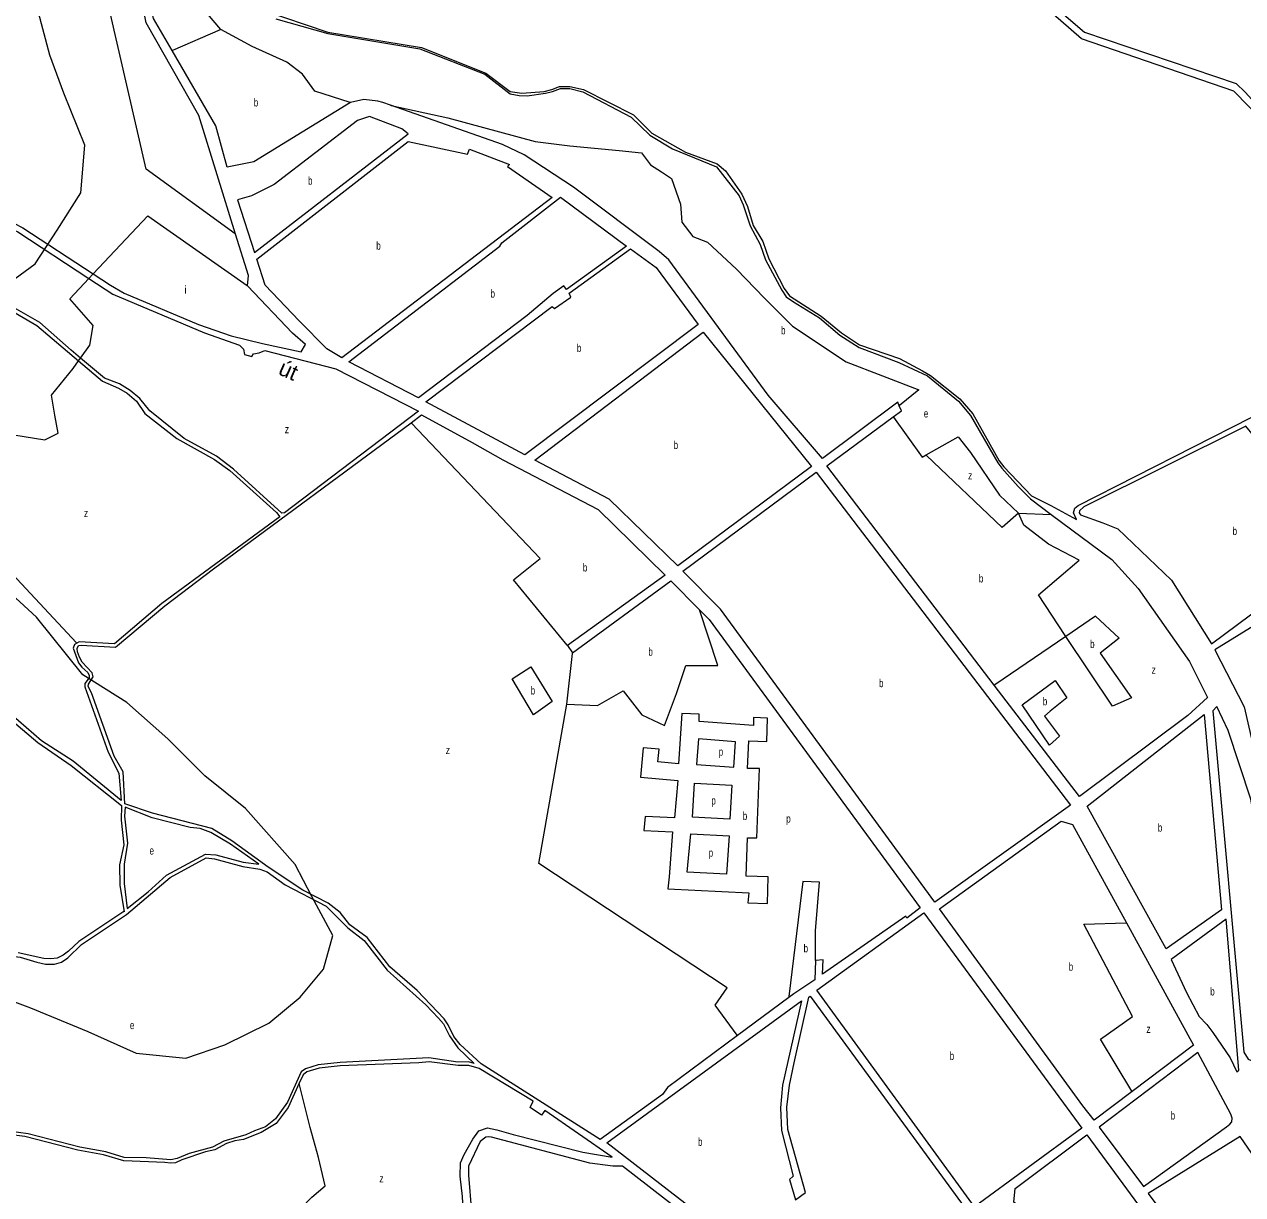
# Model space of a CAD drawing. Extents: x 639657 to 671642, y 222838 to 252123.
# Drawn here: x 643678 to 645200, y 242621 to 244084 of the extents above; entities that cross this region are included whole.
import ezdxf
from ezdxf.enums import TextEntityAlignment as Align

# ---------------------------------------------------------------- set-up
doc = ezdxf.new("R2010")
doc.units = 0
doc.header["$LTSCALE"] = 4
for name, color, linetype, lineweight in [('1', 7, 'Continuous', 13), ('21', 7, 'Continuous', 13), ('57', 7, 'Continuous', 35)]:
    doc.layers.add(name, color=color, linetype=linetype, lineweight=lineweight)
doc.layers.add('22', color=7, linetype='Continuous')
doc.layers.add('7', color=7, linetype='Continuous')

msp = doc.modelspace()

# ---------------------------------------------------------------- linework, layer by layer
at = {"layer": '1'}
for p, q in [((643958.26, 243770.15), (643942.23, 243821.667)), ((644935.28, 243490.96), (644961.38, 243471.435))]:
    msp.add_line(p, q, dxfattribs=at)
for points in [[(643942.23, 243821.667), (643896.14, 243969.8), (643830.71, 244085.82), (643798.6, 244247.27), (643800.65, 244264.02), (643777.41, 244347.15), (643764.867, 244370.483)], [(643863.014, 244051.143), (643839.77, 244091.35), (643824.36, 244157.45), (643872.3, 244165.08), (643864.29, 244215.65), (643818.29, 244208.66), (643814.6, 244262.85), (643854.41, 244274.4), (643859.356, 244271.809)], [(645225.53, 243963.28), (645189.55, 244000.24), (644998.99, 244065.65), (644915.47, 244139.14)], [(644925.08, 244141.19), (645002.89, 244074.13), (645192.19, 244010), (645203.57, 243998.92), (645232.44, 243967.59), (645382.09, 243752.84), (645386.81, 243734.71), (645379.6, 243674), (645485.605, 243729.523), (645589.33, 243783.851)], [(643949.43, 244110.61), (644057.6, 244074.19), (644174.69, 244054.91), (644254.76, 244022.77), (644285.23, 244000.03), (644300.05, 243997.86), (644327.85, 244000.14), (644337.37, 244002.41), (644347.15, 244006.1), (644359.73, 244006.38), (644377.06, 244002.58), (644439.55, 243970.72), (644462.31, 243947.95), (644504.2, 243924.32), (644543.94, 243909.5), (644554.25, 243900.69), (644574.65, 243871.47), (644581.74, 243856.21), (644589.04, 243832.58), (644601.07, 243812.6), (644608.59, 243790.68), (644627.71, 243753.94), (644634.15, 243744.71), (644673.89, 243719.35), (644699.45, 243698.3), (644721.78, 243683.47), (644771.83, 243666.29), (644800.61, 243651.03), (644810.49, 243645.01), (644847, 243615.79), (644863.33, 243597.1), (644896.19, 243538.23), (644902.2, 243530.92), (644936.57, 243494.61), (644960.62, 243482.58), (644992.84, 243464.96), (644988.97, 243473.34), (644990.91, 243479.35), (644994.98, 243482.58), (645211.02, 243592.6)], [(643992.66, 244090.97), (644057.58, 244072.26), (644172.54, 244053.42), (644253.46, 244021.7), (644285.46, 243997.09), (644296.7, 243994.98), (644306.58, 243994.55), (644329.56, 243997.78), (644338.37, 243999.93), (644348.21, 244003.64), (644359.73, 244003.81), (644376.18, 243999.5), (644436.32, 243967.93), (644459.95, 243945.37), (644488.3, 243928.18), (644543.08, 243905.84), (644571.43, 243869.75), (644576.58, 243858.15), (644584.96, 243832.15), (644597.85, 243808.73), (644604.29, 243789.39), (644624.91, 243751.8), (644630.28, 243743.42), (644639.09, 243736.97), (644671.74, 243716.99), (644697.08, 243695.51), (644721.35, 243679.82), (644770.97, 243661.34), (644806.62, 243644.59), (644845.28, 243613), (644860.53, 243594.95), (644894.47, 243535.87), (644899.41, 243528.99), (644919.82, 243506.21), (644935.28, 243490.96)], [(643062.71, 243975.09), (643049.74, 244018.39), (643065.97, 244049.88), (643088.03, 244040.95), (643320.62, 243933.08), (643353.5, 243923.21), (643537.01, 243873.21), (643612.65, 243850.46), (643670.23, 243824.48), (643758.94, 243766.281)], [(643065.736, 244060.302), (643116.93, 244040.52), (643196.59, 244000.15), (643310.26, 243945), (643344.22, 243933.84), (643466.69, 243900.38), (643599.47, 243862.84), (643619.24, 243855.97), (643653.83, 243841.16), (643676.39, 243829.57), (643764.43, 243772.125)], [(644085.96, 243986.14), (643965, 243912.2), (643931.92, 243905.32), (643917.4, 243957.07), (643863.014, 244051.143)], [(644135.971, 243982.765), (644126.34, 243986.14), (644119.9, 243987.86), (644102.28, 243989.79), (644085.96, 243986.14)], [(644771.372, 243607.267), (644769.47, 243611.5), (644675.41, 243541.45), (644607.53, 243620.3), (644483.36, 243789.39), (644471.55, 243800.13), (644364.58, 243880.26), (644302.71, 243920.64), (644275.86, 243933.74), (644135.971, 243982.765)], [(643758.94, 243766.281), (643789.06, 243746.52), (643903.58, 243698.21), (643947.19, 243682.96), (643952.35, 243677.81), (643953.21, 243671.36), (643962.66, 243668.57), (643964.81, 243672.23), (643971.9, 243673.3), (643978.77, 243676.1), (644067.5, 243653.34), (644170.62, 243600.5), (644003.52, 243473.3), (643999.87, 243473.08), (643939.49, 243528.07), (643918.43, 243544.17), (643878.03, 243566.08), (643835.06, 243600.88), (643822.81, 243616.13), (643810.35, 243626.44), (643797.03, 243634.6), (643778.33, 243641.68), (643748.443, 243666.627)], [(643764.43, 243772.125), (643785.97, 243758.07), (643803.16, 243747.76), (643895.97, 243708.91), (643936.79, 243694.52), (643975.89, 243684.87), (644024.01, 243674.57), (644029.59, 243683.81), (644013.48, 243697.77), (643957.18, 243757.26), (643958.26, 243770.15)], [(643748.443, 243666.627), (643736.65, 243676.47), (643697.54, 243711.27), (643662.73, 243731.24), (643653.227, 243734.704)], [(643654.78, 243730.59), (643693.88, 243707.62), (643746.04, 243663.262)], [(643746.04, 243663.262), (643775.97, 243637.81), (643795.95, 243629.22), (643806.7, 243623), (643818.3, 243612.9), (643829.04, 243597.65), (643868.8, 243566.08), (643915.85, 243540.09), (643935.19, 243526.13), (643993.21, 243473.72), (643997.5, 243468.57), (643849.95, 243360.05), (643790.88, 243309.77), (643746.84, 243312.13), (643743.933, 243310.57)], [(644763.738, 243593.253), (644774.2, 243600.97), (644771.372, 243607.267)], [(644161.565, 243586.053), (644174.71, 243595.78), (644237.87, 243561.41), (644276.32, 243539.5), (644395.12, 243477.42), (644479.12, 243395.36), (644357.14, 243307.48), (644363.16, 243298.24)], [(644890.164, 243258.076), (644680.99, 243532.22), (644763.738, 243593.253)], [(643838.45, 243098.18), (643804.07, 243109.78), (643801.69, 243149.73), (643790.51, 243169.07), (643762.12, 243248.54), (643758.03, 243256.49), (643758.46, 243259.28), (643764.47, 243268.52), (643763.18, 243273.25), (643750.5, 243286.56), (643747.28, 243293.01), (643744.91, 243299.67), (643744.48, 243303.75), (643745.98, 243307.4), (643749.2, 243307.83), (643792.39, 243305.26), (643854.03, 243357.05), (643914.81, 243403.46), (644161.565, 243586.053)], [(644961.38, 243471.435), (645036.98, 243414.88), (645069.78, 243378.92), (645134.04, 243287.45), (645156.7, 243242.69), (645132.15, 243219.97), (644996.57, 243118.62), (644890.164, 243258.076)], [(644363.16, 243298.24), (644486.21, 243388.26), (644521.61, 243352.549)], [(645293.76, 243391.93), (645251.33, 243354.86), (645165.67, 243302.2), (645202.24, 243230.98), (645212.86, 243185.61), (645231.66, 243144.09), (645261.742, 242901.511)], [(644521.61, 243352.549), (644533.91, 243340.14), (644797.55, 242979.85), (644780.8, 242966.96), (644779.51, 242969.11), (644675.6, 242896.72), (644676.45, 242914.55), (644666.79, 242913.9)], [(643743.933, 243310.57), (643740.82, 243308.9), (643739.54, 243304.18), (643745.99, 243285.71), (643750.07, 243280.55), (643757.6, 243273.68), (643759.53, 243270.24), (643759.32, 243267.02), (643753.95, 243260.14), (643753.95, 243256.06), (643783.18, 243174.19), (643796.53, 243147.8), (643799.34, 243113.86), (643739.38, 243163.04), (643699.62, 243188.6), (643632.14, 243246.58)], [(643628.92, 243242.07), (643695.33, 243186.23), (643736.8, 243157.67), (643799.77, 243107.41), (643799.35, 243089.37), (643802.59, 243058.22), (643797.23, 243033.3), (643797.67, 243008.17), (643803.06, 242974.66), (643802.63, 242975.09)], [(644569.213, 242820.055), (644481.74, 242755.15), (644475.73, 242746.56), (644397.8, 242690.28), (644248.9, 242784.58), (644222.89, 242809.07), (644214.94, 242818.95), (644207.84, 242833.35), (644202.9, 242841.08), (644168.94, 242876.31), (644134.99, 242905.74), (644106.61, 242942.68), (644084.91, 242958.58), (644072.87, 242973.83), (644057.83, 242985.43), (644026.46, 243001.75), (643982.84, 243030.53), (643937.71, 243063.4), (643912.57, 243078.65), (643838.45, 243098.18)], [(645062.433, 242750.127), (645014.92, 242714.23), (645000.58, 242732.32), (644821.6, 242978.56), (644973.82, 243087.9)], [(644973.82, 243087.9), (644988.03, 243083.93), (645055.372, 242961.089)], [(643704.7, 242909.34), (643715.87, 242909.34), (643724.89, 242911.71), (643732.62, 242917.08), (643749.8, 242933.84), (643806.07, 242971.44), (643860.61, 243017.42), (643905.71, 243042.13), (643915.81, 243041.05), (643951.26, 243031.39), (643972.53, 243028.17), (643981.77, 243024.52), (644004.12, 243008.62), (644055.25, 242981.78), (644082.55, 242954.71), (644102.96, 242939.03), (644131.77, 242901.87), (644180.12, 242858.27), (644195.81, 242841.94), (644201.83, 242834.64), (644209.35, 242819.81), (644219.89, 242804.56), (644240.52, 242785.01), (644233.43, 242787.16), (644219.9, 242786.73), (644183.81, 242792.32), (644072.97, 242786.3), (644045.48, 242783.5), (644029.8, 242778.56), (644024.22, 242774.69), (644007.06, 242736.67), (643992.25, 242715.83), (643979.58, 242706.16), (643965.84, 242701.01), (643955.1, 242695.85), (643927.61, 242687.9), (643913.22, 242680.6), (643884.44, 242672.65), (643869.19, 242666.2), (643861.24, 242664.7), (643830.74, 242667.06), (643803.24, 242667.48), (643780.04, 242674.57), (643747.59, 242680.58), (643683.13, 242697.11), (643610.3, 242707.41)], [(643802.63, 242975.09), (643746.58, 242937.7), (643733.69, 242925.46)], [(645055.372, 242961.089), (645139.22, 242808.14), (645062.433, 242750.127)], [(643121.93, 242704.51), (643169.19, 242718.06), (643202.71, 242723.01), (643216.23, 242736.54), (643228.68, 242768.98), (643239.41, 242786.16), (643267.1, 242819.68), (643383.07, 242916.58), (643391.87, 242924.53), (643403.68, 242938.93), (643418.51, 242941.72), (643460.62, 242937.65), (643484.68, 242936.58), (643531.74, 242926.92), (643590.18, 242928.87), (643673.33, 242918.14), (643693.74, 242911.7), (643704.7, 242909.34)], [(643702.49, 242916.31), (643670.46, 242923.315)], [(643733.69, 242925.46), (643727.04, 242920.51), (643719.34, 242916.665), (643711.28, 242915.86), (643702.49, 242916.31)], [(644666.79, 242913.9), (644665.94, 242889.84), (644639.53, 242872.23), (644633.539, 242867.785), (644569.213, 242820.055)], [(644412.787, 242667.913), (644328.718, 242726.517), (644324.32, 242720.57), (644310.14, 242730.24), (644314.22, 242737.97), (644246.54, 242779), (644233.86, 242782.65), (644220.54, 242782.65), (644184.24, 242787.16), (644171.35, 242785.87), (644072.98, 242782.21), (644046.56, 242779.42), (644031.09, 242774.69), (644026.58, 242771.04), (644021.749, 242760.474)], [(644021.749, 242760.474), (644007.92, 242730.23), (643993.11, 242710.25), (643974.21, 242699.08), (643952.31, 242690.27), (643941.14, 242688.33), (643931.05, 242685.11), (643916.23, 242677.37), (643904.63, 242674.58), (643875.21, 242664.7), (643867.05, 242661.05), (643860.82, 242660.61), (643853.94, 242661.47), (643802.81, 242663.4), (643777.24, 242671.13), (643745.23, 242676.71), (643678.84, 242693.89), (643619.97, 242701.4)], [(644146.83, 242508.33), (644173.68, 242511.56), (644190.43, 242516.28), (644205.24, 242525.52), (644214.47, 242533.47), (644220.69, 242546.36), (644226.69, 242571.92), (644227.54, 242587.17), (644225.58, 242618.75), (644222.78, 242644.31), (644223.41, 242661.07), (644227.91, 242671.38), (644238.64, 242690.71), (644246.15, 242701.02), (644257.1, 242704.67), (644268.7, 242702.31), (644289.11, 242696.3), (644375.9, 242674.17), (644412.787, 242667.913)], [(644657.16, 242477.16), (644425.74, 242656.98), (644413.5, 242656.77), (644384.71, 242660.63), (644261.84, 242693.07), (644258.18, 242693.5), (644254.75, 242693.07), (644247.88, 242687.49), (644233.08, 242656.98), (644233.08, 242645.38), (644237.19, 242599.84)]]:
    msp.add_lwpolyline(points, dxfattribs=at)
for points in [[(643944.59, 243864.51), (643965.87, 243798.55), (644157.92, 243947.05), (644149.97, 243953.49), (644109.59, 243968.52), (644094.76, 243963.79), (643990.35, 243883.85), (643962.21, 243869.66)], [(644281.87, 243906.24), (644337.94, 243867.36), (644074.8, 243667.09), (644056.33, 243678.26), (644021.52, 243713.27), (643979.19, 243757.74), (643968.66, 243790.6), (644157.92, 243937.38), (644231.82, 243921.71), (644234.61, 243927.72), (644284.67, 243908.61)], [(644348.25, 243867.79), (644430.74, 243806.57), (644355.56, 243752.63), (644352.34, 243756.93), (644339.02, 243747.48), (644306.37, 243720.19), (644170.62, 243617.04), (644083.83, 243662.15), (644272.21, 243806.55), (644275, 243810.64)], [(644467.9, 243779.93), (644520.31, 243708.6), (644303.6, 243545.73), (644179.86, 243612.1), (644337.95, 243731.36), (644340.74, 243728.57), (644361.14, 243742.97), (644359, 243747.91), (644435.46, 243803.13)], [(644526.54, 243699.36), (644661.88, 243531.36), (644494.58, 243406.96), (644409.08, 243490.53), (644316.28, 243539.07)], [(644996.92, 243472.26), (644998.03, 243470.9), (645025.91, 243460.89), (645044.38, 243453.33), (645111.71, 243389.14), (645161.6, 243309.73), (645291.43, 243406.33), (645310.37, 243416.39), (645352.3, 243426.59), (645358.33, 243430.23), (645358.33, 243432.6), (645350.82, 243436.7), (645337.06, 243437.38), (645327.19, 243441.91), (645258.56, 243508.48), (645262.01, 243511.69), (645204.55, 243581.66), (645001.9, 243481.05), (644996.49, 243475.92), (644996.06, 243473.34)], [(644985.29, 243108.08), (644816.01, 242986.72), (644548.29, 243353.03), (644501.03, 243400.3), (644667.46, 243524.27)], [(645214.04, 242787.52), (645221.5, 242833.08), (645238.86, 242886.35), (645220.26, 243061.15), (645210.74, 243115.55), (645182.17, 243201.37), (645168.28, 243231.49), (645163.32, 243225.7), (645202.05, 242799.15), (645207.39, 242790.33)], [(645006.03, 243106.67), (645152.24, 243221.29), (645173.99, 242977.28), (645104.91, 242928.61)], [(643838.02, 243092.17), (643804.5, 243105.48), (643803.65, 243094.1), (643807.31, 243060.59), (643803.03, 243034.16), (643803.04, 243010.1), (643806.92, 242978.96), (643832.91, 242999.8), (643856.1, 243020.64), (643904.85, 243046.64), (643917.74, 243045.78), (643951.69, 243036.55), (643971.24, 243034.18), (643935.78, 243059.1), (643911.28, 243073.7), (643898.18, 243078.64), (643885.72, 243080.14)], [(644802.27, 242973.4), (644999.54, 242704.19), (644865.59, 242605.82), (644668.52, 242876.74)], [(645195.85, 242776.85), (645179.66, 242965.63), (645111.17, 242915.05), (645130.18, 242873.73), (645145.99, 242844.03), (645155.63, 242833.69), (645163.12, 242824), (645184.73, 242792.35), (645193.05, 242774.7)], [(644659.94, 242869.43), (644857.22, 242599.81), (644750.97, 242524.63), (644655.85, 242494.99), (644650.27, 242500.58), (644648.98, 242498.22), (644406.18, 242685.77), (644649.2, 242863.42), (644625.63, 242758.15), (644622.85, 242729.8), (644624.16, 242701.44), (644639.01, 242644.3), (644634.5, 242640.22), (644641.82, 242614.65), (644654.48, 242623.89), (644632.1, 242702.73), (644631.01, 242730.66), (644634.44, 242758.15), (644640, 242785.87), (644658.43, 242867.93)], [(645144.35, 242798.89), (645021.12, 242705.41), (645076.54, 242631.33), (645180.37, 242705.93), (645184.46, 242709.15), (645186.84, 242712.37), (645187.28, 242716.67), (645185.79, 242721.83)], [(644916.04, 242629.01), (645005.62, 242695.98), (645089.9, 242581.2), (645129.52, 242541.55), (645078.47, 242507.9), (645068.15, 242505.12), (645051.39, 242507.31), (645034.87, 242514.87), (645022.22, 242523.71), (644914.4, 242611.77)], [(645197.52, 242693.86), (645082.52, 242622.5), (645105.63, 242591.28), (645153.6, 242545.37), (645343.93, 242351.63), (645394.59, 242392.37), (645344.16, 242469.69), (645308.7, 242529.12), (645262.96, 242598.03)]]:
    msp.add_lwpolyline(points, close=True, dxfattribs=at)
at = {"layer": '21'}
msp.add_line((645016.61, 243344.06), (644979.505, 243318.828), dxfattribs=at)
for points in [[(643923.669, 244077.364), (643899.903, 244105.338), (643883.127, 244152.892), (643876.137, 244206.042), (643863.555, 244246.603), (643859.439, 244271.309), (643859.356, 244271.809)], [(643942.23, 243821.667), (643941.731, 243822.03), (643830.502, 243902.763), (643807.685, 244002.379), (643784.867, 244101.994)], [(643923.669, 244077.364), (643923.169, 244077.148), (643863.514, 244051.359), (643863.014, 244051.143)], [(644085.96, 243986.14), (644085.46, 243986.299), (644041.101, 244000.438), (644025.723, 244021.418), (644006.151, 244036.803), (643962.813, 244056.384), (643923.669, 244077.364)], [(644135.971, 243982.765), (644136.475, 243982.653), (644207.462, 243966.87), (644316.506, 243937.498), (644359.844, 243931.903), (644421.356, 243926.309), (644449.316, 243923.511), (644460.5, 243908.126), (644474.48, 243899.734), (644487.062, 243891.342), (644498.246, 243859.173), (644499.644, 243836.794), (644513.624, 243818.612), (644531.798, 243811.618), (644568.146, 243778.05), (644603.096, 243741.685), (644638.046, 243706.718), (644705.15, 243661.962), (644796.02, 243626.995), (644771.872, 243607.667), (644771.372, 243607.267)], [(643764.43, 243772.125), (643832.576, 243844.655), (643956.68, 243757.611), (643957.18, 243757.26)], [(643748.443, 243666.627), (643759.975, 243682.78), (643764.124, 243707.684), (643735.083, 243740.889), (643758.94, 243766.281), (643764.43, 243772.125)], [(643743.933, 243310.57), (643743.464, 243311.07), (643616.847, 243446.194), (643548.394, 243527.131), (643531.799, 243556.186), (643542.171, 243585.24), (643575.36, 243591.466), (643652.11, 243572.788), (643703.968, 243564.487), (643720.563, 243572.788), (643716.414, 243595.617), (643712.266, 243620.521), (643739.232, 243653.726), (643746.04, 243663.262), (643748.443, 243666.627)], [(644763.738, 243593.253), (644764.101, 243592.753), (644800.214, 243543.075), (644804.868, 243545.694)], [(644357.14, 243307.48), (644356.727, 243307.98), (644289.3, 243389.602), (644322.712, 243416.345), (644162.04, 243585.553), (644161.565, 243586.053)], [(644804.868, 243545.694), (644844.95, 243568.251), (644860.328, 243548.67), (644896.675, 243495.521), (644920.441, 243473.142)], [(644920.441, 243473.142), (644899.905, 243454.885), (644805.368, 243545.216), (644804.868, 243545.694)], [(644920.441, 243473.142), (644960.88, 243471.456), (644961.38, 243471.435)], [(644978.747, 243319.959), (644945.551, 243370.815), (644996.383, 243414.407), (644957.999, 243434.127), (644926.877, 243457.999), (644920.441, 243473.142)], [(644356.125, 243234.16), (644394.549, 243232.489), (644426.291, 243250.874), (644449.68, 243220.789), (644478.08, 243207.417), (644493.116, 243247.531), (644504.81, 243282.631), (644544.905, 243282.631), (644521.777, 243352.048), (644521.61, 243352.549)], [(645016.61, 243344.06), (645046.178, 243316.845), (645022.318, 243298.163), (645061.739, 243242.116), (645037.879, 243231.738), (644979.505, 243318.828), (644978.747, 243319.959)], [(644979.505, 243318.828), (644890.664, 243258.416), (644890.164, 243258.076)], [(644356.125, 243234.16), (644363.105, 243297.74), (644363.16, 243298.24)], [(644569.213, 242820.055), (644568.85, 242820.555), (644541.564, 242858.091), (644556.599, 242879.82), (644321.042, 243035.261), (644356.125, 243234.16)], [(644666.79, 242913.9), (644666.791, 242914.4), (644666.861, 242950.854), (644671.873, 243011.861), (644650.99, 243012.697), (644633.658, 242868.775), (644633.539, 242867.785)], [(645062.433, 242750.127), (645062.131, 242750.627), (645022.918, 242815.443), (645063.013, 242843.857), (645002.036, 242959.183), (645054.872, 242961.071), (645055.372, 242961.089)], [(643908.47, 242413.6), (643908.622, 242414.1), (643942.256, 242524.492), (643948.479, 242541.095), (643962.999, 242553.547), (643979.593, 242557.697), (644000.337, 242549.396), (644006.56, 242549.396), (644023.154, 242603.354), (644037.674, 242617.881), (644054.269, 242632.408), (644045.972, 242667.689), (644035.6, 242705.044), (644021.874, 242759.975), (644021.749, 242760.474)]]:
    msp.add_lwpolyline(points, dxfattribs=at)
for points in [[(644337.747, 243237.503), (644314.359, 243220.789), (644287.629, 243265.917), (644311.018, 243280.96)], [(644924.995, 243233.528), (644966.299, 243263.912), (644980.822, 243242.116), (644960.074, 243225.51), (644952.812, 243219.283), (644971.486, 243194.373), (644959.037, 243182.956)], [(644582.369, 242985.988), (644606.719, 242985.118), (644607.554, 243018.547), (644579.989, 243019.383), (644581.659, 243067.018), (644593.354, 243067.018), (644596.695, 243153.932), (644581.659, 243153.932), (644583.33, 243188.196), (644605.883, 243187.36), (644606.719, 243216.61), (644589.177, 243217.445), (644589.177, 243207.417), (644521.517, 243212.431), (644521.517, 243221.624), (644499.799, 243222.46), (644495.622, 243159.782), (644469.728, 243162.289), (644471.398, 243178.167), (644451.351, 243179.839), (644448.01, 243143.067), (644494.787, 243138.889), (644490.611, 243092.089), (644453.857, 243093.761), (644452.186, 243076.211), (644488.105, 243074.539), (644483.928, 243018.547), (644482.258, 243003.504), (644583.33, 242998.49)], [(644566.936, 243187.337), (644520.682, 243190.703), (644518.176, 243158.946), (644564.953, 243155.603)], [(644515.714, 243135.589), (644562.447, 243133.039), (644559.941, 243090.418), (644513.164, 243092.925)], [(644511.05, 243072.055), (644559.106, 243069.525), (644555.765, 243021.89), (644506.482, 243024.397)]]:
    msp.add_lwpolyline(points, close=True, dxfattribs=at)
at = {"layer": '57', "lineweight": 13}
for points in [[(642818.07, 243899.915), (642818.62, 243901.08), (642840.961, 243910.741), (642881.975, 243913.673), (642931.572, 243928.348), (643029.985, 243928.276), (643126.194, 243906.825), (643221.249, 243885.006), (643299.204, 243872.955), (643358.109, 243868.02), (643430.207, 243847.632), (643506.719, 243813.811), (643581.564, 243770.072), (643648.338, 243752.426), (643691.66, 243784.38), (643719.423, 243826.847), (643748.77, 243873.118), (643753.794, 243933.068), (643727.486, 243997.993), (643710.128, 244045.224), (643694.472, 244105.048), (643678.185, 244146.533)], [(643623.475, 242878.158), (643685.96, 242854.832), (643757.551, 242825.276), (643818.07, 242798.151), (643880.017, 242791.65), (643928.875, 242808.246), (643984.003, 242835.466), (644022.735, 242867.86), (644051.932, 242903.047), (644063.605, 242944.949), (644037.461, 242993.818), (644016.559, 243033.83), (643954.705, 243103.783), (643903.945, 243144.548), (643857.473, 243190.993), (643806.391, 243236.348), (643751.336, 243271.05), (643693.72, 243342.862), (643651.734, 243381.224)]]:
    msp.add_lwpolyline(points, dxfattribs=at)

# ---------------------------------------------------------------- texts
at = {"layer": '22'}
msp.add_text('út', height=20, rotation=336.164, dxfattribs=at).set_placement((644004.389, 243642.56), align=Align.CENTER)
at = {"layer": '7'}
for s, width, p in [('b', 0.75, (643964.935, 243981.264)), ('b', 0.75, (644032.752, 243883.535)), ('b', 0.75, (644118.016, 243802.235)), ('b', 0.75, (644260.751, 243742.415)), ('b', 0.75, (644623.733, 243696.51)), ('b', 0.75, (644368.664, 243674.43)), ('e', 0.75, (644802.064, 243592.573)), ('z', 0.8, (644003.709, 243572.789)), ('b', 0.75, (644489.54, 243553.16)), ('z', 0.8, (644857.371, 243515.083)), ('z', 0.8, (643752.715, 243467.986)), ('b', 0.75, (645187.838, 243445.695)), ('b', 0.75, (644376.101, 243400.072)), ('b', 0.75, (644870.858, 243386.384)), ('b', 0.75, (644457.962, 243294.773)), ('b', 0.75, (645009.869, 243304.39)), ('z', 0.8, (645086.637, 243272.215)), ('b', 0.75, (644310.947, 243246.302)), ('b', 0.75, (644746.144, 243255.495)), ('b', 0.75, (644950.738, 243232.775)), ('z', 0.8, (644204.862, 243171.924)), ('p', 0.75, (644545.84, 243169.773)), ('p', 0.75, (644536.652, 243108.766)), ('b', 0.75, (644575.911, 243089.544)), ('p', 0.75, (644630.206, 243086.202)), ('b', 0.75, (645094.464, 243074.95)), ('e', 0.75, (643834.727, 243046.228)), ('p', 0.75, (644533.31, 243043.581)), ('b', 0.75, (644651.924, 242924.073)), ('b', 0.75, (644983.103, 242901.065)), ('b', 0.75, (645159.962, 242870.165)), ('e', 0.75, (643810.222, 242828.036)), ('z', 0.8, (645080.189, 242823.34)), ('b', 0.75, (644834.423, 242789.61)), ('b', 0.75, (645110.514, 242715.11)), ('b', 0.75, (644519.973, 242682.21)), ('z', 0.8, (644121.89, 242636.494))]:
    msp.add_text(s, height=10, dxfattribs=dict(at, width=width)).set_placement(p)
msp.add_text('i', height=10, dxfattribs=at).set_placement((643878.212, 243747.116))

doc.saveas('drawing.dxf')
